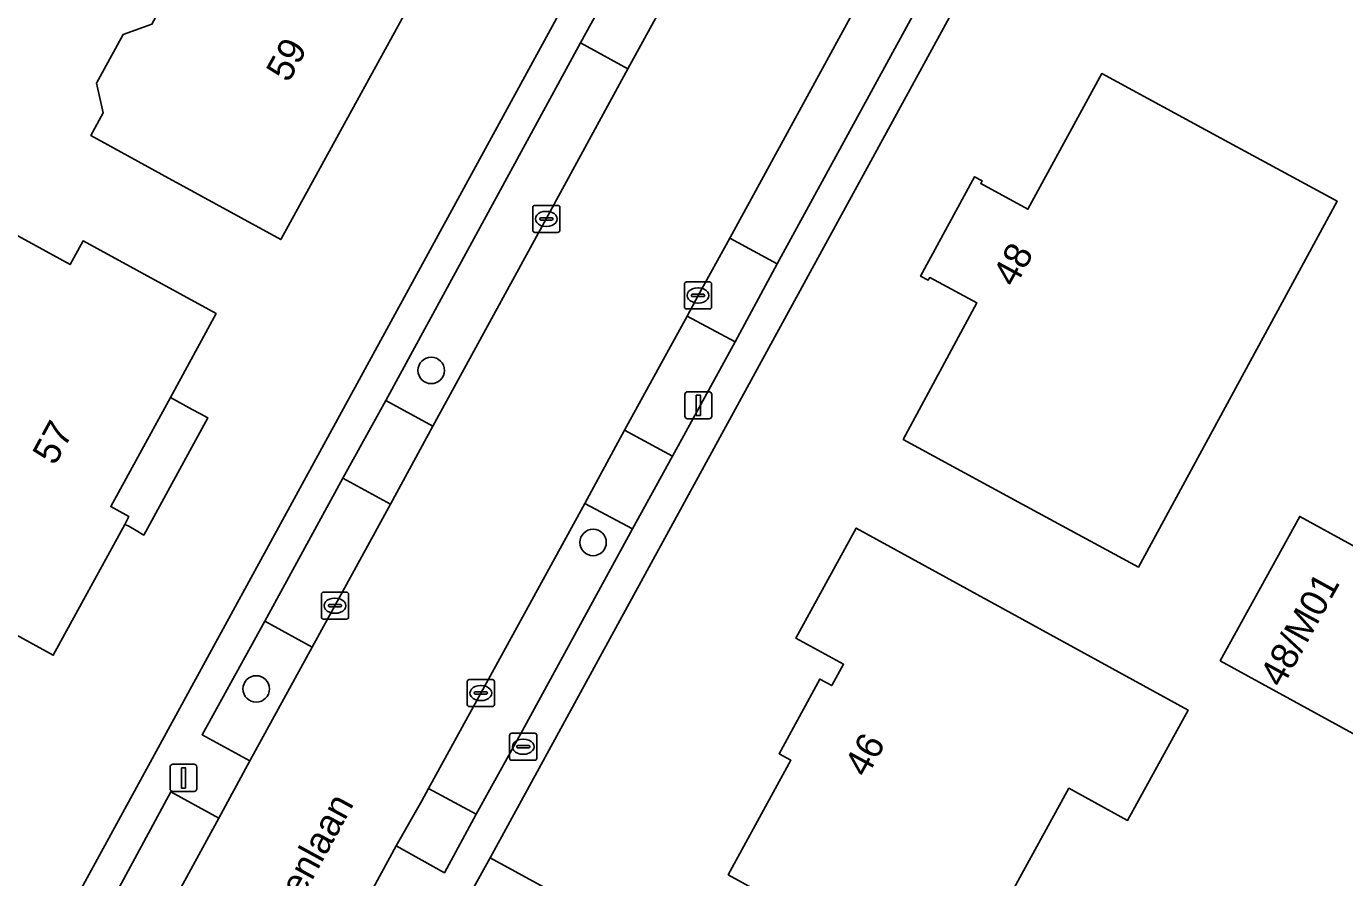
# Model space of a CAD drawing. Extents: x 160455 to 162082, y 388339 to 389736.
# Drawn here: x 160564.49 to 160613.15, y 389438.55 to 389469.99 of the extents above; entities that cross this region are included whole.
import ezdxf

# ---------------------------------------------------------------- set-up
doc = ezdxf.new("R2010")
doc.units = 0
for name, color, linetype in [('IMGEO_Boom', 7, 'Continuous'), ('IMGEO_Brandkraan', 7, 'Continuous'), ('IMGEO_Erf', 7, 'Continuous'), ('IMGEO_Groenvoorziening', 7, 'Continuous'), ('IMGEO_Kolk', 7, 'Continuous'), ('IMGEO_Lichtmast', 7, 'Continuous'), ('IMGEO_Openbare_ruimte_label', 7, 'Continuous'), ('IMGEO_Pand', 7, 'Continuous'), ('IMGEO_Pand_nummerreeks', 7, 'Continuous'), ('IMGEO_Pand_overbouw', 7, 'Continuous'), ('IMGEO_Parkeervlak_open', 7, 'Continuous'), ('IMGEO_Rijbaan_lokaal_gesloten', 7, 'Continuous'), ('IMGEO_Voetpad_open', 7, 'Continuous')]:
    doc.layers.add(name, color=color, linetype=linetype)

msp = doc.modelspace()

# ---------------------------------------------------------------- linework, layer by layer
at = {"layer": 'IMGEO_Boom'}
for centre in [(160579.43, 389457.282), (160585.405, 389450.927), (160572.97, 389445.517)]:
    msp.add_circle(centre, 0.489, dxfattribs=at)
at = {"layer": 'IMGEO_Brandkraan'}
for p, q in [((160582.326, 389442.956), (160582.326, 389443.808)), ((160582.401, 389443.882), (160583.253, 389443.882)), ((160583.327, 389443.808), (160583.327, 389442.956)), ((160582.585, 389443.376), (160582.585, 389443.388)), ((160583.023, 389443.339), (160582.625, 389443.339)), ((160582.628, 389443.425), (160583.026, 389443.425)), ((160582.814, 389443.662), (160582.839, 389443.662)), ((160583.069, 389443.388), (160583.069, 389443.376)), ((160583.253, 389442.882), (160582.401, 389442.882)), ((160582.837, 389443.102), (160582.812, 389443.102))]:
    msp.add_line(p, q, dxfattribs=at)
for points in [[(160582.326, 389442.956), (160582.326, 389443.808)], [(160582.401, 389443.882), (160583.253, 389443.882)], [(160583.327, 389443.808), (160583.327, 389442.956)], [(160583.253, 389442.882), (160582.401, 389442.882)]]:
    msp.add_lwpolyline(points, dxfattribs=at)
for centre, radius, start, end in [((160582.403, 389443.806), 0.0765, 91.552, 178.448), ((160582.403, 389443.806), 0.0765, 91.552, 178.448), ((160583.251, 389443.806), 0.0765, 1.552, 88.448), ((160583.251, 389443.806), 0.0765, 1.552, 88.448), ((160582.625, 389443.385), 0.0403, 85.8775, 175.7526), ((160582.622, 389443.375), 0.0366, 178.938, 274.7102), ((160583.026, 389443.382), 0.043, 264.8664, 352.4533), ((160583.03, 389443.387), 0.0386, 1.7309, 96.639), ((160582.403, 389442.958), 0.0765, 181.552, 268.448), ((160582.403, 389442.958), 0.0765, 181.552, 268.448), ((160583.251, 389442.958), 0.0765, 271.552, 358.448), ((160583.251, 389442.958), 0.0765, 271.552, 358.448)]:
    msp.add_arc(centre, radius, start, end, dxfattribs=at)
for centre, major_axis, ratio, start_param, end_param in [((160582.813, 389443.382), (-0.387, 0.002), 0.722429, 4.712389, 7.853982), ((160582.838, 389443.382), (-0.39, 0.002), 0.717154, 1.570796, 4.712389)]:
    msp.add_ellipse(centre, major_axis=major_axis, ratio=ratio, start_param=start_param, end_param=end_param, dxfattribs=at)
at = {"layer": 'IMGEO_Erf'}
for points in [[(160559.368, 389425.085), (160585.436, 389472.818), (160589.284, 389479.655), (160593.574, 389487.437), (160593.673, 389487.668), (160571.135, 389500), (160561.829, 389505.092), (160559.053, 389500), (160545.372, 389474.909), (160548.239, 389473.327), (160549.779, 389472.478), (160548.317, 389469.827), (160546.561, 389470.795), (160545.592, 389469.04), (160542.941, 389470.502), (160542.252, 389469.274), (160528.078, 389444.185), (160530.953, 389442.595), (160528.752, 389438.614), (160525.877, 389440.204), (160522.927, 389434.995)], [(160731.24, 389488.764), (160726.138, 389488.402), (160652.174, 389482.75), (160651.96, 389482.734), (160648.556, 389482.474), (160648.021, 389482.433), (160605.569, 389479.205), (160603.316, 389479.025), (160602.331, 389477.241), (160581.612, 389439.277), (160636.917, 389409.035), (160640.957, 389416.393)]]:
    msp.add_lwpolyline(points, dxfattribs=at)
for points in [[(160567.32, 389466.799), (160567.075, 389467.893), (160568.063, 389469.694), (160569.119, 389470.075), (160572.653, 389476.515), (160575.284, 389475.072), (160579.666, 389472.665), (160573.875, 389462.115), (160569.492, 389464.521), (160566.862, 389465.964)], [(160612.873, 389463.529), (160605.536, 389450.015), (160601.247, 389452.345), (160596.852, 389454.73), (160599.572, 389459.775), (160597.831, 389460.713), (160597.779, 389460.616), (160597.496, 389460.768), (160599.487, 389464.433), (160599.768, 389464.28), (160599.716, 389464.183), (160601.455, 389463.236), (160604.182, 389468.244), (160608.577, 389465.86)], [(160557.572, 389451.087), (160560.208, 389455.907), (160556.738, 389457.805), (160560.318, 389464.352), (160566.102, 389461.189), (160566.581, 389462.065), (160567.103, 389461.781), (160571.489, 389459.381), (160569.801, 389456.286), (160567.6, 389452.252), (160568.274, 389451.884), (160568.115, 389451.593), (160565.477, 389446.764), (160561.091, 389449.164)], [(160622.069, 389446.081), (160619.132, 389440.752), (160608.556, 389446.558), (160611.493, 389451.888)], [(160607.37, 389444.728), (160605.137, 389440.661), (160602.972, 389441.85), (160598.709, 389434.085), (160590.392, 389438.652), (160592.708, 389442.884), (160592.269, 389443.124), (160593.778, 389445.881), (160594.217, 389445.641), (160594.65, 389446.431), (160592.894, 389447.392), (160595.118, 389451.455)]]:
    msp.add_lwpolyline(points, close=True, dxfattribs=at)
at = {"layer": 'IMGEO_Groenvoorziening'}
for points in [[(160572.739, 389442.863), (160575.038, 389447.063), (160573.289, 389448.025), (160570.972, 389443.824)], [(160578.137, 389439.716), (160579.917, 389438.73), (160581.094, 389440.888), (160579.335, 389441.843), (160579.086, 389441.388)]]:
    msp.add_lwpolyline(points, close=True, dxfattribs=at)
at = {"layer": 'IMGEO_Kolk'}
for p, q in [((160583.178, 389462.451), (160583.178, 389463.303)), ((160583.253, 389463.377), (160584.105, 389463.377)), ((160584.179, 389463.303), (160584.179, 389462.451)), ((160583.437, 389462.871), (160583.437, 389462.883)), ((160583.875, 389462.834), (160583.477, 389462.834)), ((160583.48, 389462.92), (160583.878, 389462.92)), ((160583.666, 389463.157), (160583.691, 389463.157)), ((160583.921, 389462.883), (160583.921, 389462.871)), ((160584.105, 389462.377), (160583.253, 389462.377)), ((160583.689, 389462.597), (160583.664, 389462.597)), ((160588.778, 389459.624), (160588.778, 389460.476)), ((160588.853, 389460.55), (160589.705, 389460.55)), ((160589.266, 389460.33), (160589.291, 389460.33)), ((160589.779, 389460.476), (160589.779, 389459.624)), ((160589.037, 389460.044), (160589.037, 389460.056)), ((160589.475, 389460.007), (160589.077, 389460.007)), ((160589.08, 389460.093), (160589.478, 389460.093)), ((160589.289, 389459.77), (160589.264, 389459.77)), ((160589.521, 389460.056), (160589.521, 389460.044)), ((160589.705, 389459.55), (160588.853, 389459.55)), ((160575.452, 389449.091), (160576.304, 389449.091)), ((160575.377, 389448.165), (160575.377, 389449.017)), ((160575.636, 389448.585), (160575.636, 389448.597)), ((160575.679, 389448.634), (160576.077, 389448.634)), ((160575.865, 389448.871), (160575.89, 389448.871)), ((160576.12, 389448.597), (160576.12, 389448.585)), ((160576.378, 389449.017), (160576.378, 389448.165)), ((160576.304, 389448.091), (160575.452, 389448.091)), ((160576.074, 389448.548), (160575.676, 389448.548)), ((160575.888, 389448.311), (160575.863, 389448.311)), ((160580.761, 389444.939), (160580.761, 389445.791)), ((160580.836, 389445.865), (160581.688, 389445.865)), ((160581.762, 389445.791), (160581.762, 389444.939)), ((160581.02, 389445.359), (160581.02, 389445.371)), ((160581.458, 389445.322), (160581.06, 389445.322)), ((160581.063, 389445.408), (160581.461, 389445.408)), ((160581.249, 389445.645), (160581.274, 389445.645)), ((160581.504, 389445.371), (160581.504, 389445.359)), ((160581.688, 389444.865), (160580.836, 389444.865)), ((160581.272, 389445.085), (160581.247, 389445.085))]:
    msp.add_line(p, q, dxfattribs=at)
for points in [[(160583.178, 389462.451), (160583.178, 389463.303)], [(160583.253, 389463.377), (160584.105, 389463.377)], [(160584.179, 389463.303), (160584.179, 389462.451)], [(160584.105, 389462.377), (160583.253, 389462.377)], [(160588.778, 389459.624), (160588.778, 389460.476)], [(160588.853, 389460.55), (160589.705, 389460.55)], [(160589.779, 389460.476), (160589.779, 389459.624)], [(160589.705, 389459.55), (160588.853, 389459.55)], [(160575.452, 389449.091), (160576.304, 389449.091)], [(160575.377, 389448.165), (160575.377, 389449.017)], [(160576.378, 389449.017), (160576.378, 389448.165)], [(160576.304, 389448.091), (160575.452, 389448.091)], [(160580.761, 389444.939), (160580.761, 389445.791)], [(160580.836, 389445.865), (160581.688, 389445.865)], [(160581.762, 389445.791), (160581.762, 389444.939)], [(160581.688, 389444.865), (160580.836, 389444.865)]]:
    msp.add_lwpolyline(points, dxfattribs=at)
for centre, radius, start, end in [((160583.255, 389463.301), 0.0765, 91.552, 178.448), ((160583.255, 389463.301), 0.0765, 91.552, 178.448), ((160584.103, 389463.301), 0.0765, 1.552, 88.448), ((160584.103, 389463.301), 0.0765, 1.552, 88.448), ((160583.477, 389462.88), 0.0403, 85.8775, 175.7526), ((160583.474, 389462.87), 0.0366, 178.938, 274.7102), ((160583.878, 389462.877), 0.043, 264.8664, 352.4533), ((160583.882, 389462.882), 0.0386, 1.7309, 96.639), ((160583.255, 389462.453), 0.0765, 181.552, 268.448), ((160583.255, 389462.453), 0.0765, 181.552, 268.448), ((160584.103, 389462.453), 0.0765, 271.552, 358.448), ((160584.103, 389462.453), 0.0765, 271.552, 358.448), ((160588.855, 389460.474), 0.0765, 91.552, 178.448), ((160588.855, 389460.474), 0.0765, 91.552, 178.448), ((160589.703, 389460.474), 0.0765, 1.552, 88.448), ((160589.703, 389460.474), 0.0765, 1.552, 88.448), ((160589.077, 389460.053), 0.0403, 85.8775, 175.7526), ((160589.074, 389460.043), 0.0366, 178.938, 274.7102), ((160589.478, 389460.05), 0.043, 264.8664, 352.4533), ((160589.482, 389460.055), 0.0386, 1.7309, 96.639), ((160588.855, 389459.626), 0.0765, 181.552, 268.448), ((160588.855, 389459.626), 0.0765, 181.552, 268.448), ((160589.703, 389459.626), 0.0765, 271.552, 358.448), ((160589.703, 389459.626), 0.0765, 271.552, 358.448), ((160575.454, 389449.015), 0.0765, 91.552, 178.448), ((160575.454, 389449.015), 0.0765, 91.552, 178.448), ((160576.302, 389449.015), 0.0765, 1.552, 88.448), ((160576.302, 389449.015), 0.0765, 1.552, 88.448), ((160575.676, 389448.594), 0.0403, 85.8775, 175.7526), ((160575.673, 389448.584), 0.0366, 178.938, 274.7102), ((160576.077, 389448.591), 0.043, 264.8664, 352.4533), ((160576.081, 389448.596), 0.0386, 1.7309, 96.639), ((160575.454, 389448.167), 0.0765, 181.552, 268.448), ((160575.454, 389448.167), 0.0765, 181.552, 268.448), ((160576.302, 389448.167), 0.0765, 271.552, 358.448), ((160576.302, 389448.167), 0.0765, 271.552, 358.448), ((160580.838, 389445.789), 0.0765, 91.552, 178.448), ((160580.838, 389445.789), 0.0765, 91.552, 178.448), ((160581.686, 389445.789), 0.0765, 1.552, 88.448), ((160581.686, 389445.789), 0.0765, 1.552, 88.448), ((160581.06, 389445.368), 0.0403, 85.8775, 175.7526), ((160581.057, 389445.358), 0.0366, 178.938, 274.7102), ((160581.461, 389445.365), 0.043, 264.8664, 352.4533), ((160581.465, 389445.37), 0.0386, 1.7309, 96.639), ((160580.838, 389444.941), 0.0765, 181.552, 268.448), ((160580.838, 389444.941), 0.0765, 181.552, 268.448), ((160581.686, 389444.941), 0.0765, 271.552, 358.448), ((160581.686, 389444.941), 0.0765, 271.552, 358.448)]:
    msp.add_arc(centre, radius, start, end, dxfattribs=at)
for centre, major_axis, ratio, start_param, end_param in [((160583.665, 389462.877), (-0.387, 0.002), 0.722429, 4.712389, 7.853982), ((160583.69, 389462.877), (-0.39, 0.002), 0.717154, 1.570796, 4.712389), ((160589.265, 389460.05), (-0.387, 0.002), 0.722429, 4.712389, 7.853982), ((160589.29, 389460.05), (-0.39, 0.002), 0.717154, 1.570796, 4.712389), ((160575.864, 389448.591), (-0.387, 0.002), 0.722429, 4.712389, 7.853982), ((160575.889, 389448.591), (-0.39, 0.002), 0.717154, 1.570796, 4.712389), ((160581.248, 389445.365), (-0.387, 0.002), 0.722429, 4.712389, 7.853982), ((160581.273, 389445.365), (-0.39, 0.002), 0.717154, 1.570796, 4.712389)]:
    msp.add_ellipse(centre, major_axis=major_axis, ratio=ratio, start_param=start_param, end_param=end_param, dxfattribs=at)
at = {"layer": 'IMGEO_Lichtmast'}
for p, q in [((160588.796, 389455.593), (160588.796, 389456.393)), ((160588.796, 389456.393), (160588.796, 389455.593)), ((160588.896, 389456.493), (160589.686, 389456.493)), ((160589.686, 389456.493), (160588.896, 389456.493)), ((160589.786, 389456.393), (160589.786, 389455.593)), ((160589.786, 389455.593), (160589.786, 389456.393)), ((160589.686, 389455.493), (160588.896, 389455.493)), ((160588.896, 389455.493), (160589.686, 389455.493)), ((160569.888, 389442.733), (160570.678, 389442.733)), ((160570.678, 389442.733), (160569.888, 389442.733)), ((160569.788, 389441.833), (160569.788, 389442.633)), ((160569.788, 389442.633), (160569.788, 389441.833)), ((160570.778, 389442.633), (160570.778, 389441.833)), ((160570.778, 389441.833), (160570.778, 389442.633)), ((160570.678, 389441.733), (160569.888, 389441.733)), ((160569.888, 389441.733), (160570.678, 389441.733))]:
    msp.add_line(p, q, dxfattribs=at)
for points in [[(160589.216, 389456.368), (160589.366, 389456.368), (160589.366, 389455.618), (160589.216, 389455.618), (160589.216, 389456.368)], [(160570.208, 389442.608), (160570.358, 389442.608), (160570.358, 389441.858), (160570.208, 389441.858), (160570.208, 389442.608)]]:
    msp.add_lwpolyline(points, dxfattribs=at)
for centre, start, end in [((160588.896, 389456.393), 90, 180), ((160588.896, 389456.393), 90, 180), ((160589.686, 389456.393), 0, 90), ((160589.686, 389456.393), 360, 90), ((160588.896, 389455.593), 180, 270), ((160588.896, 389455.593), 180, 270), ((160589.686, 389455.593), 270, 0), ((160589.686, 389455.593), 270, 0), ((160569.888, 389442.633), 90, 180), ((160569.888, 389442.633), 90, 180), ((160570.678, 389442.633), 0, 90), ((160570.678, 389442.633), 360, 90), ((160569.888, 389441.833), 180, 270), ((160569.888, 389441.833), 180, 270), ((160570.678, 389441.833), 270, 0), ((160570.678, 389441.833), 270, 0)]:
    msp.add_arc(centre, 0.1, start, end, dxfattribs=at)
at = {"layer": 'IMGEO_Pand'}
for points in [[(160575.284, 389475.072), (160572.653, 389476.515), (160569.119, 389470.075), (160568.063, 389469.694), (160567.075, 389467.893), (160567.32, 389466.799), (160566.862, 389465.964), (160569.492, 389464.521), (160573.875, 389462.115), (160579.666, 389472.665)], [(160608.577, 389465.86), (160604.182, 389468.244), (160601.455, 389463.236), (160599.716, 389464.183), (160599.768, 389464.28), (160599.487, 389464.433), (160597.496, 389460.768), (160597.779, 389460.616), (160597.831, 389460.713), (160599.572, 389459.775), (160596.852, 389454.73), (160601.247, 389452.345), (160605.536, 389450.015), (160612.873, 389463.529)], [(160569.801, 389456.286), (160571.489, 389459.381), (160567.103, 389461.781), (160566.581, 389462.065), (160566.102, 389461.189), (160560.318, 389464.352), (160556.738, 389457.805), (160560.208, 389455.907), (160557.572, 389451.087), (160561.091, 389449.164), (160565.477, 389446.764), (160568.115, 389451.593), (160568.274, 389451.884), (160567.6, 389452.252)], [(160611.493, 389451.888), (160608.556, 389446.558), (160619.132, 389440.752), (160622.069, 389446.081)], [(160598.709, 389434.085), (160602.972, 389441.85), (160605.137, 389440.661), (160607.37, 389444.728), (160595.118, 389451.455), (160592.894, 389447.392), (160594.65, 389446.431), (160594.217, 389445.641), (160593.778, 389445.881), (160592.269, 389443.124), (160592.708, 389442.884), (160590.392, 389438.652)]]:
    msp.add_lwpolyline(points, close=True, dxfattribs=at)
at = {"layer": 'IMGEO_Pand_overbouw'}
msp.add_lwpolyline([(160569.801, 389456.286), (160567.6, 389452.252), (160568.274, 389451.884), (160568.115, 389451.593), (160568.265, 389451.523), (160568.535, 389451.367), (160568.821, 389451.198), (160571.187, 389455.529), (160570.891, 389455.685), (160570.606, 389455.833)], close=True, dxfattribs=at)
at = {"layer": 'IMGEO_Parkeervlak_open'}
for points in [[(160592.205, 389461.222), (160600.522, 389476.457), (160598.786, 389477.441), (160590.45, 389462.165)], [(160579.488, 389455.22), (160583.677, 389462.877), (160586.694, 389468.417), (160584.941, 389469.382), (160577.751, 389456.175)], [(160590.648, 389458.334), (160588.878, 389459.291), (160586.571, 389455.073), (160588.338, 389454.114)], [(160577.928, 389452.339), (160576.172, 389453.3), (160573.289, 389448.025), (160575.038, 389447.063)], [(160586.866, 389451.43), (160585.106, 389452.372), (160581.263, 389445.364), (160579.335, 389441.843), (160581.094, 389440.888), (160582.721, 389443.849)]]:
    msp.add_lwpolyline(points, close=True, dxfattribs=at)
at = {"layer": 'IMGEO_Rijbaan_lokaal_gesloten'}
for points in [[(160594.815, 389483.331), (160592.462, 389478.96), (160591.582, 389477.322), (160591.42, 389477.02), (160589.988, 389474.445), (160588.258, 389471.296), (160586.694, 389468.417), (160583.677, 389462.877), (160579.488, 389455.22), (160577.928, 389452.339), (160575.038, 389447.063), (160572.739, 389442.863), (160571.593, 389440.743), (160569.668, 389437.219)], [(160576.978, 389437.586), (160578.137, 389439.716), (160579.086, 389441.388), (160579.335, 389441.843), (160581.263, 389445.364), (160585.106, 389452.372), (160586.571, 389455.073), (160588.878, 389459.291), (160589.28, 389460.05), (160590.45, 389462.165), (160598.786, 389477.441)]]:
    msp.add_lwpolyline(points, dxfattribs=at)
at = {"layer": 'IMGEO_Voetpad_open'}
for points in [[(160567.912, 389438.189), (160569.818, 389441.716), (160571.593, 389440.743), (160572.739, 389442.863), (160570.972, 389443.824), (160573.289, 389448.025), (160576.172, 389453.3), (160577.751, 389456.175), (160584.941, 389469.382), (160586.514, 389472.253), (160588.229, 389475.401), (160589.802, 389478.28), (160593.073, 389484.282), (160594.539, 389486.931), (160593.574, 389487.437), (160589.284, 389479.655), (160585.436, 389472.818), (160559.368, 389425.085)], [(160579.191, 389434.928), (160581.612, 389439.277), (160602.331, 389477.241), (160603.316, 389479.025), (160603.875, 389480.278), (160602.871, 389481.824), (160601.814, 389481.215), (160602.545, 389480.126), (160600.522, 389476.457), (160592.205, 389461.222), (160590.648, 389458.334), (160588.338, 389454.114), (160586.866, 389451.43), (160582.721, 389443.849), (160581.094, 389440.888), (160579.917, 389438.73), (160578.137, 389439.716), (160576.978, 389437.586)]]:
    msp.add_lwpolyline(points, dxfattribs=at)
for points in [[(160588.258, 389471.296), (160586.514, 389472.253), (160584.941, 389469.382), (160586.694, 389468.417)], [(160592.205, 389461.222), (160590.45, 389462.165), (160589.28, 389460.05), (160588.878, 389459.291), (160590.648, 389458.334)], [(160577.928, 389452.339), (160579.488, 389455.22), (160577.751, 389456.175), (160576.172, 389453.3)], [(160588.338, 389454.114), (160586.571, 389455.073), (160585.106, 389452.372), (160586.866, 389451.43)], [(160567.912, 389438.189), (160569.668, 389437.219), (160571.593, 389440.743), (160569.818, 389441.716)], [(160581.612, 389439.277), (160579.191, 389434.928), (160634.516, 389404.696), (160636.917, 389409.035)]]:
    msp.add_lwpolyline(points, close=True, dxfattribs=at)

# ---------------------------------------------------------------- texts
at = {"layer": 'IMGEO_Openbare_ruimte_label'}
msp.add_text('Buddy Boldenlaan', height=1, rotation=61.3072, dxfattribs=at).set_placement((160571.385, 389431.76))
at = {"layer": 'IMGEO_Pand_nummerreeks'}
for s, rotation, p in [('59', 61.2372, (160574.164, 389467.878)), ('48', 61.4871, (160600.981, 389460.311)), ('57', 61.3867, (160565.539, 389453.738)), ('48/M01', 61.1461, (160610.839, 389445.52)), ('46', 61.3066, (160595.504, 389442.203))]:
    msp.add_text(s, height=1, rotation=rotation, dxfattribs=at).set_placement(p)

doc.saveas('drawing.dxf')
